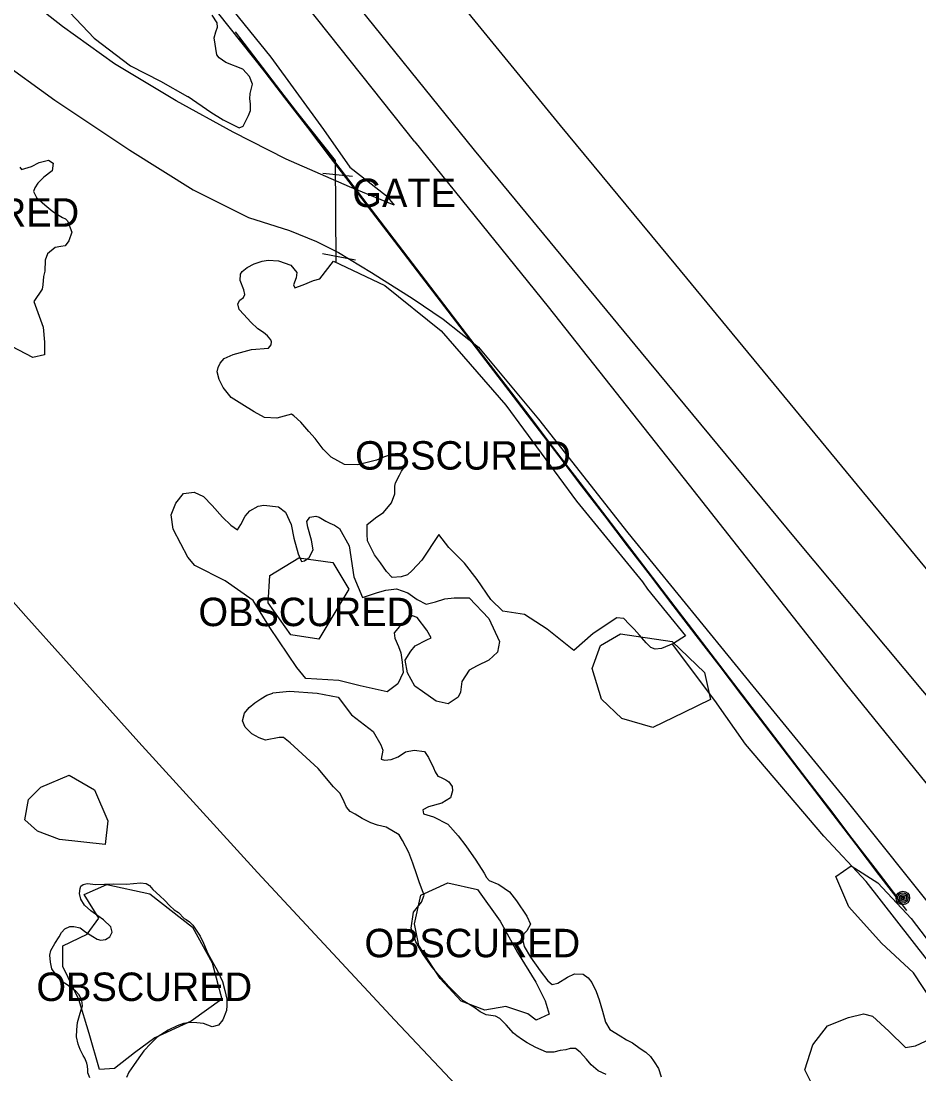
# Model space of a CAD drawing. Extents: x 368532 to 392481, y 10654822 to 10676899.
# Drawn here: x 376823.6 to 376981.3, y 10664159 to 10664343.9 of the extents above; entities that cross this region are included whole.
import ezdxf

# ---------------------------------------------------------------- set-up
doc = ezdxf.new("R2010")
doc.units = 0
for name, color, linetype in [('p_Catenary', 7, 'Continuous'), ('p_dtm obscured area', 7, 'Continuous'), ('p_railroad rr control', 7, 'Continuous'), ('p_road dirt road', 7, 'Continuous'), ('p_structure fence', 7, 'Continuous'), ('p_utility general pole', 7, 'Continuous'), ('p_veg woods', 7, 'Continuous')]:
    doc.layers.add(name, color=color, linetype=linetype)

msp = doc.modelspace()

# ---------------------------------------------------------------- linework, layer by layer
at = {"layer": 'p_Catenary'}
for points in [[(376861.25, 10664342.05), (376865.23, 10664336.84), (376869.21, 10664331.64), (376873.18, 10664326.44), (376877.16, 10664321.23), (376881.14, 10664316.03), (376885.12, 10664310.82), (376889.09, 10664305.62), (376893.07, 10664300.42), (376897.05, 10664295.21), (376901.02, 10664290.01), (376905, 10664284.8), (376908.98, 10664279.6), (376912.96, 10664274.4), (376916.93, 10664269.19), (376920.91, 10664263.99), (376924.89, 10664258.78), (376928.86, 10664253.58), (376932.84, 10664248.38), (376936.82, 10664243.17), (376940.8, 10664237.97), (376944.77, 10664232.76), (376948.75, 10664227.56), (376952.73, 10664222.36), (376956.7, 10664217.15), (376960.68, 10664211.95), (376964.66, 10664206.74), (376968.63, 10664201.54), (376972.61, 10664196.34), (376976.59, 10664191.13)], [(376978.33, 10664188.8), (376974.32, 10664194.05), (376970.3, 10664199.3), (376966.29, 10664204.54), (376962.27, 10664209.79), (376958.26, 10664215.04), (376954.25, 10664220.28), (376950.23, 10664225.53), (376946.22, 10664230.78), (376942.21, 10664236.02), (376938.19, 10664241.27), (376934.18, 10664246.52), (376930.16, 10664251.76), (376926.15, 10664257.01), (376922.14, 10664262.26), (376918.12, 10664267.5), (376914.11, 10664272.75), (376910.09, 10664277.99), (376906.08, 10664283.24), (376902.07, 10664288.49), (376898.05, 10664293.73), (376894.04, 10664298.98), (376890.03, 10664304.23), (376886.01, 10664309.47), (376882, 10664314.72), (376877.98, 10664319.97), (376873.97, 10664325.21), (376869.96, 10664330.46), (376865.94, 10664335.71), (376861.93, 10664340.95)], [(376861.99, 10664341), (376865.97, 10664335.79), (376869.96, 10664330.58), (376873.94, 10664325.37), (376877.93, 10664320.16), (376881.91, 10664314.95), (376885.9, 10664309.74), (376889.88, 10664304.53), (376893.87, 10664299.32), (376897.85, 10664294.11), (376901.84, 10664288.9), (376905.82, 10664283.69), (376909.81, 10664278.48), (376913.79, 10664273.27), (376917.78, 10664268.06), (376921.76, 10664262.86), (376925.75, 10664257.65), (376929.73, 10664252.44), (376933.72, 10664247.23), (376937.7, 10664242.02), (376941.69, 10664236.81), (376945.67, 10664231.6), (376949.66, 10664226.39), (376953.64, 10664221.18), (376957.63, 10664215.97), (376961.61, 10664210.76), (376965.6, 10664205.55), (376969.58, 10664200.34), (376973.57, 10664195.13), (376977.55, 10664189.92)], [(376862.46, 10664340.37), (376866.48, 10664335.1), (376870.51, 10664329.84), (376874.53, 10664324.58), (376878.55, 10664319.31), (376882.58, 10664314.05), (376886.6, 10664308.78), (376890.62, 10664303.52), (376894.65, 10664298.26), (376898.67, 10664292.99), (376902.69, 10664287.73), (376906.72, 10664282.46), (376910.74, 10664277.2), (376914.76, 10664271.94), (376918.79, 10664266.67), (376922.81, 10664261.41), (376926.83, 10664256.14), (376930.86, 10664250.88), (376934.88, 10664245.62), (376938.9, 10664240.35), (376942.92, 10664235.09), (376946.95, 10664229.82), (376950.97, 10664224.56), (376954.99, 10664219.29), (376959.02, 10664214.03), (376963.04, 10664208.77), (376967.06, 10664203.5), (376971.09, 10664198.24), (376975.11, 10664192.97), (376979.13, 10664187.71)]]:
    msp.add_lwpolyline(points, dxfattribs=at)
at = {"layer": 'p_dtm obscured area'}
for points in [[(376832.18, 10664345.46), (376836.43, 10664340.94), (376842.82, 10664336.09), (376848.09, 10664333.39), (376852.87, 10664330.69), (376852.99, 10664330.66), (376856.96, 10664327.94), (376859.14, 10664326.6), (376861.95, 10664325.17), (376862.62, 10664325.46), (376863.07, 10664326.26), (376863.56, 10664327.32), (376863.93, 10664328.19), (376863.91, 10664329.37), (376863.81, 10664330.28), (376863.87, 10664331.18), (376864.03, 10664331.93), (376864.15, 10664332.35), (376864.27, 10664332.87), (376863.76, 10664334.18), (376862.59, 10664335.48), (376859.57, 10664336.65), (376858.4, 10664337.49), (376858, 10664338.02), (376857.53, 10664341.01), (376857.85, 10664342.02), (376858.11, 10664342.88), (376858.04, 10664343.6), (376857.19, 10664344.98)], [(376823.38, 10664318.27), (376823.72, 10664317.87), (376825.46, 10664318.41), (376826.81, 10664319.07), (376828.44, 10664319.5), (376829.26, 10664318.99), (376829.11, 10664317.6), (376827.61, 10664316.52), (376826.58, 10664315.48), (376826.06, 10664314.64), (376825.81, 10664313.99), (376826.31, 10664312.92), (376827.77, 10664311.67), (376829.18, 10664310.48), (376829.99, 10664309.96), (376830.92, 10664309.45), (376831.4, 10664309.22), (376831.77, 10664308.83), (376832.51, 10664306.87), (376832.01, 10664305.35), (376831.36, 10664304.42), (376830.61, 10664304.33), (376829.59, 10664304.14), (376828.28, 10664303.03), (376827.84, 10664301.91), (376827.81, 10664299.97), (376827.55, 10664299.09), (376827.43, 10664297.61), (376827.33, 10664296.85), (376825.87, 10664294.66), (376827.51, 10664290.17), (376827.72, 10664287.55), (376827.72, 10664285.32), (376825.67, 10664284.83), (376821.97, 10664286.77)], [(376852.91, 10664249.75), (376851.68, 10664252.11), (376850.36, 10664254.71), (376850.01, 10664257.18), (376850.8, 10664259.25), (376852.17, 10664260.92), (376854.03, 10664261.21), (376855.69, 10664260.42), (376857.21, 10664258.85), (376859.03, 10664256.77), (376860.48, 10664255.4), (376861.65, 10664254.56), (376862.21, 10664255.51), (376862.97, 10664256.98), (376863.79, 10664257.91), (376865.28, 10664258.7), (376866.29, 10664258.88), (376868.86, 10664258.6), (376870.09, 10664257.69), (376871.04, 10664255.52), (376871.54, 10664253.13), (376872.32, 10664250.37), (376872.88, 10664249.03), (376873.38, 10664249.1), (376874.25, 10664249.72), (376874.94, 10664251.08), (376874.61, 10664252.76), (376874.01, 10664255.01), (376873.8, 10664256.03), (376874.37, 10664256.82), (376875.39, 10664256.97), (376875.98, 10664256.77), (376877.14, 10664256.1), (376877.86, 10664255.75), (376878.65, 10664255.39), (376879.56, 10664254.81), (376881.24, 10664251.75), (376882.06, 10664246.29), (376883.59, 10664242.68), (376886.22, 10664243.54), (376887.71, 10664243.95), (376889.58, 10664244.22), (376891.55, 10664243.52), (376893.21, 10664242.32), (376894.77, 10664241.53), (376896.43, 10664241.94), (376898.05, 10664242.44), (376899.68, 10664242.63), (376902.35, 10664242.64), (376905.77, 10664238.98), (376907.65, 10664234.95), (376907.31, 10664233.08), (376905.81, 10664231.66), (376903.74, 10664230.66), (376902.36, 10664229.92), (376901.06, 10664227.94), (376900.83, 10664226.05), (376900.42, 10664225.16), (376898.67, 10664224), (376896.52, 10664224.49), (376894.14, 10664226.18), (376892.78, 10664227.08), (376891.52, 10664229.43), (376891.08, 10664231.7), (376892.1, 10664233.27), (376892.85, 10664234.2), (376894.9, 10664235.24), (376895.65, 10664235.58), (376894.92, 10664236.96), (376893.22, 10664239.16), (376892.36, 10664239.45), (376891.37, 10664238.9), (376890.1, 10664237.6), (376889.15, 10664236.48), (376889.29, 10664235.54), (376889.9, 10664234.1), (376890.3, 10664232.95), (376890.55, 10664231.34), (376890.73, 10664229.5), (376889.82, 10664227.51), (376887.91, 10664226.1), (376883.17, 10664227.16), (376879.45, 10664228.08)], [(376879.45, 10664228.08), (376873.65, 10664228.48), (376872.06, 10664230.4), (376867.3, 10664237.39), (376864.37, 10664242.15), (376859.48, 10664245.58), (376854.16, 10664248.31), (376852.91, 10664249.75)], [(376926.39, 10664158.91), (376925.01, 10664159.52), (376923.77, 10664160.61), (376922.92, 10664161.62), (376921.83, 10664162.85), (376921.02, 10664163.45), (376920.09, 10664163.49), (376919.3, 10664163.26), (376918.32, 10664163.12), (376917.21, 10664162.83), (376915.89, 10664162.84), (376914.97, 10664163.25), (376914.04, 10664163.66), (376912.54, 10664164.48), (376911.68, 10664165.01), (376910.73, 10664165.67), (376910.09, 10664166.14), (376908.84, 10664167.65), (376907.73, 10664168.72), (376906.95, 10664169.16), (376906.13, 10664169.28), (376905.34, 10664169.41), (376904.25, 10664169.88), (376903.17, 10664170.71), (376901.28, 10664171.84), (376899.98, 10664173.14), (376898.76, 10664174.34), (376897.03, 10664176.35), (376895.83, 10664177.78), (376894.3, 10664179.91), (376893.55, 10664181.18), (376892.99, 10664182.18), (376892.17, 10664184.62), (376892.57, 10664187.41), (376893.93, 10664189.15), (376894.41, 10664190.39), (376893.61, 10664192.59), (376893.12, 10664193.95), (376892.44, 10664196.03), (376891.76, 10664197.89), (376890.65, 10664200.03), (376890.02, 10664200.97), (376887.73, 10664202.36), (376886.2, 10664202.72), (376885.06, 10664203.08), (376883.51, 10664203.85), (376882.32, 10664204.6), (376881.41, 10664205.07), (376880.76, 10664205.85), (376880.35, 10664206.77), (376879.93, 10664207.76), (376879.6, 10664208.32), (376878.49, 10664209.41), (376875.8, 10664212.62), (376870.86, 10664217.18), (376869.69, 10664218.11), (376868.97, 10664218.07), (376866.55, 10664217.65), (376865.45, 10664218.01), (376864.14, 10664218.75), (376862.96, 10664219.93), (376862.51, 10664221.03), (376862.89, 10664222.39), (376863.71, 10664223.35), (376864.67, 10664224.2), (376865.72, 10664224.91), (376866.8, 10664225.53), (376867.85, 10664225.9), (376867.86, 10664225.91)], [(376867.86, 10664225.91), (376870.79, 10664226.22), (376875.62, 10664225.89), (376879.3, 10664225.17), (376881.64, 10664222.08), (376885.46, 10664219.13), (376886.83, 10664216.78)], [(376886.83, 10664216.78), (376887.16, 10664215.87), (376886.89, 10664214.3), (376887.48, 10664214.13), (376888.62, 10664214.2), (376889.87, 10664214.71), (376891.17, 10664215.55), (376892.67, 10664215.87), (376894.48, 10664215.64), (376895.17, 10664214.6), (376896.05, 10664212.79), (376896.36, 10664212.09), (376896.83, 10664211.32), (376897.31, 10664211.1), (376898.21, 10664210.63), (376898.75, 10664210.3), (376899.34, 10664209.46), (376899.42, 10664208.71), (376899.04, 10664207.47), (376897.53, 10664206.53), (376895.19, 10664205.9), (376894.2, 10664205.4), (376894.3, 10664204.66), (376896.05, 10664204.14), (376898.61, 10664202.85), (376900.37, 10664200.85), (376901.77, 10664199.09), (376903.53, 10664196.54), (376904.94, 10664194.29), (376905.4, 10664193.52), (376905.83, 10664192.97), (376907.56, 10664192.3), (376909.39, 10664190.96), (376910.66, 10664189.42), (376912.49, 10664186.74), (376913.12, 10664185.32), (376912.49, 10664184.11), (376911.56, 10664183.2), (376912, 10664181.41), (376913.1, 10664179.5), (376914.83, 10664177.11), (376916.17, 10664175.37), (376916.92, 10664174.73), (376917.9, 10664174.93), (376919.6, 10664176), (376920.85, 10664176.61), (376922.35, 10664176.55), (376923.26, 10664175.88), (376923.9, 10664175.05), (376924.65, 10664173.48), (376925.15, 10664172.02), (376925.73, 10664170.05), (376926.29, 10664168.11), (376927.06, 10664166.78), (376928.83, 10664165.67), (376929.99, 10664164.98), (376931.01, 10664164.45), (376932.35, 10664163.47), (376933.39, 10664162.85), (376934.18, 10664162.05), (376934.81, 10664161.14), (376935.57, 10664159.95), (376936.08, 10664158.49)], [(376835.69, 10664158.29), (376835.34, 10664159.21), (376835.33, 10664159.72), (376835.28, 10664160.36), (376835.15, 10664160.88), (376834.8, 10664161.75), (376834.54, 10664162.23), (376833.98, 10664163.29), (376833.65, 10664164.23), (376833.38, 10664165.54), (376833.41, 10664166.74), (376833.56, 10664168.06), (376833.86, 10664169.28), (376834.2, 10664170.28), (376834.42, 10664170.94), (376834.31, 10664171.88), (376833.84, 10664172.92), (376833.17, 10664173.57), (376832.45, 10664174.07), (376831.69, 10664174.65), (376830.8, 10664175.22), (376830.07, 10664175.95), (376829.03, 10664177.48), (376828.81, 10664178.61), (376828.69, 10664179.84), (376828.83, 10664180.7), (376829.53, 10664181.93), (376830.29, 10664183.09), (376830.71, 10664183.84), (376831.33, 10664184.47), (376832.16, 10664184.92), (376832.9, 10664184.88), (376833.98, 10664184.64), (376835, 10664183.92), (376836.23, 10664183.16), (376836.98, 10664182.66), (376837.62, 10664182.5), (376838.47, 10664182.64), (376839.2, 10664183.1), (376839.61, 10664183.91), (376839.37, 10664184.82), (376838.1, 10664186.07), (376837.08, 10664186.75), (376835.85, 10664187.66), (376834.76, 10664188.63), (376834.1, 10664189.67), (376833.91, 10664190.67), (376833.98, 10664191.56), (376834.1, 10664191.98), (376834.53, 10664192.27), (376835.25, 10664192.42), (376836.77, 10664192.28), (376839.79, 10664192.38), (376842.14, 10664192.35), (376843.38, 10664192.47), (376844.62, 10664192.59), (376845.62, 10664192.45), (376846.15, 10664192.09), (376846.79, 10664191.38), (376847.36, 10664190.84), (376848.03, 10664190.23), (376848.83, 10664189.55), (376849.75, 10664188.54), (376850.49, 10664187.85), (376851.28, 10664187.36), (376852.26, 10664186.3), (376852.64, 10664186.12), (376853.23, 10664185.72), (376853.77, 10664185.14), (376854.49, 10664184.09), (376855.05, 10664183.17), (376855.64, 10664181.98), (376856.43, 10664180.13), (376857.32, 10664178.56), (376858.11, 10664177.11), (376859, 10664175.21), (376859.43, 10664173.68), (376859.76, 10664172.16), (376859.78, 10664171), (376859.68, 10664170.15), (376859.07, 10664168.49), (376858.29, 10664167.56), (376857.18, 10664167.27), (376855.69, 10664167.84), (376854.5, 10664167.99), (376853.37, 10664168.02), (376852.15, 10664167.86), (376851.06, 10664167.47), (376849.47, 10664166.66), (376847.52, 10664165.44), (376846.39, 10664164.36), (376845.19, 10664163.06), (376844.3, 10664161.82), (376843.34, 10664160.48), (376842.56, 10664159.3), (376842.12, 10664158.37)]]:
    msp.add_lwpolyline(points, dxfattribs=at)
msp.add_lwpolyline([(376867.11, 10664286.49), (376867.55, 10664287.08), (376867.63, 10664287.57), (376867.5, 10664287.94), (376866.93, 10664288.66), (376866.2, 10664289.24), (376865.22, 10664289.87), (376863.95, 10664291.07), (376862.76, 10664292.38), (376861.94, 10664293.24), (376861.7, 10664294.25), (376862.07, 10664294.88), (376862.67, 10664295.39), (376862.94, 10664295.89), (376862.76, 10664296.7), (376862.12, 10664298.34), (376862.16, 10664299.45), (376862.45, 10664299.94), (376863.35, 10664300.67), (376864.54, 10664301.28), (376865.95, 10664301.74), (376867.04, 10664301.94), (376868.81, 10664301.84), (376870.99, 10664301.06), (376872.06, 10664299.77), (376871.92, 10664298.85), (376871.45, 10664297.6), (376871.7, 10664297.09), (376873.15, 10664297.57), (376874.98, 10664298.34), (376876.08, 10664298.67), (376878.49, 10664301.75), (376887.54, 10664297.49), (376897.44, 10664289.49), (376908.79, 10664276.47), (376921.16, 10664259.63), (376932.79, 10664245.41), (376933.63, 10664244.13), (376940.31, 10664235.92), (376938.23, 10664234.6), (376936.13, 10664233.71), (376935.02, 10664233.58), (376934.27, 10664233.91), (376933.41, 10664234.7), (376932.25, 10664236.09), (376931.29, 10664237.14), (376930.46, 10664237.98), (376929.51, 10664238.97), (376928.3, 10664239.1), (376924.11, 10664236.37), (376920.74, 10664233.38), (376916.05, 10664237.12), (376912.03, 10664239.71), (376908.26, 10664240.27), (376906.11, 10664242.35), (376903.71, 10664245.83), (376901.52, 10664248.71), (376898.76, 10664251.47), (376897, 10664253.75), (376893.99, 10664249.22), (376892.3, 10664247.41), (376891.5, 10664246.69), (376890.36, 10664246.33), (376888.83, 10664246.2), (376887.81, 10664247.23), (376886.77, 10664248.76), (376885.73, 10664250.2), (376884.48, 10664252.62), (376884.4, 10664253.82), (376884.39, 10664255.53), (376886.09, 10664256.84), (376887.31, 10664257.61), (376888.71, 10664259.28), (376889.27, 10664260.88), (376889.3, 10664262.26), (376889.41, 10664262.82), (376890.12, 10664264.16), (376890.43, 10664264.88), (376891.44, 10664266.21), (376891.57, 10664266.54), (376890.92, 10664267.6), (376890.47, 10664267.84), (376889.73, 10664267.99), (376888.91, 10664267.87), (376887.27, 10664267.35), (376886.03, 10664266.79), (376882.78, 10664265.99), (376880.42, 10664266.05), (376878.07, 10664267.31), (376876.67, 10664268.76), (376875.28, 10664270.6), (376874.16, 10664271.84), (376872.76, 10664273.47), (376871.54, 10664274.61), (376871.12, 10664274.88), (376868.52, 10664274.18), (376866.36, 10664274.31), (376864.59, 10664275.32), (376862.4, 10664276.64), (376860.54, 10664277.82), (376859.09, 10664279.55), (376858.4, 10664280.96), (376858.05, 10664282.31), (376858.22, 10664283.08), (376858.57, 10664283.82), (376859.32, 10664284.65), (376860.87, 10664285.36), (376864.07, 10664286.25)], close=True, dxfattribs=at)
at = {"layer": 'p_railroad rr control'}
for points in [[(377036.19, 10664183.31), (377003.98, 10664222.16), (376983.49, 10664246.7), (376959.54, 10664275.78), (376938.64, 10664301.1), (376918.36, 10664325.61), (376897.36, 10664351.34), (376875.08, 10664379.1), (376855.56, 10664404.09), (376830.53, 10664436.17), (376807.76, 10664466.09), (376787.9, 10664493.02), (376769.57, 10664517.99), (376750.21, 10664544.9), (376737.88, 10664562.52)], [(376725.83, 10664554.96), (376750.46, 10664520.57), (376779.52, 10664480.27), (376807.42, 10664443.24), (376831.6, 10664411.51), (376854.58, 10664381.7), (376879.35, 10664350.8), (376903.21, 10664321.26), (376932.57, 10664285.71), (376959.62, 10664253.07), (376988.22, 10664218.79), (377015.82, 10664185.75), (377023.83, 10664175.77)], [(376923.44, 10664132.25), (376889.29, 10664168.43), (376865.15, 10664194.36), (376844.29, 10664217.26), (376824.46, 10664239.4), (376806.4, 10664259.78), (376786.56, 10664282.59), (376767.82, 10664304.13), (376751.87, 10664322.88), (376731.89, 10664346.59), (376713.33, 10664368.85), (376693.97, 10664392.44), (376673.53, 10664417.8), (376655.16, 10664440.34), (376637.31, 10664463.1), (376614.96, 10664492.3), (376607.16, 10664502.46)]]:
    msp.add_lwpolyline(points, dxfattribs=at)
at = {"layer": 'p_road dirt road'}
for p, q in [((376852.02, 10664356.75), (376867.49, 10664337.56)), ((376830.88, 10664342.95), (376818.2, 10664352.98)), ((376892.79, 10664322.72), (376873.93, 10664346.43)), ((376840.04, 10664336.42), (376830.88, 10664342.95)), ((376817.68, 10664338.55), (376829.53, 10664330.05)), ((376850.88, 10664329.92), (376840.04, 10664336.42)), ((376867.49, 10664337.56), (376876.73, 10664324.87)), ((376829.53, 10664330.05), (376842.72, 10664321.23)), ((376860.89, 10664324.43), (376850.88, 10664329.92)), ((376870.2, 10664319.67), (376860.89, 10664324.43)), ((376876.73, 10664324.87), (376881.39, 10664318.29)), ((376892.79, 10664322.72), (376916.23, 10664293.72)), ((376842.72, 10664321.23), (376853.86, 10664314.27)), ((376881.32, 10664314.8), (376870.2, 10664319.67)), ((376881.39, 10664318.29), (376887.79, 10664313.24)), ((376853.86, 10664314.27), (376863.57, 10664309.42)), ((376889.13, 10664311.62), (376881.32, 10664314.8)), ((376887.79, 10664313.24), (376889.13, 10664311.62)), ((376863.57, 10664309.42), (376870.75, 10664307.12)), ((376870.75, 10664307.12), (376875.5, 10664305.22)), ((376875.5, 10664305.22), (376879.38, 10664303.3)), ((376879.38, 10664303.3), (376885.2, 10664299.77)), ((376885.2, 10664299.77), (376892.47, 10664295.12)), ((376892.47, 10664295.12), (376897.76, 10664291.58)), ((376916.23, 10664293.72), (376940.99, 10664262.44)), ((376897.76, 10664291.58), (376904, 10664286.67)), ((376904, 10664286.67), (376914.49, 10664274.01)), ((376914.49, 10664274.01), (376930.2, 10664254.03)), ((376940.99, 10664262.44), (376968.4, 10664227.63)), ((376930.2, 10664254.03), (376952.15, 10664227.09)), ((376968.4, 10664227.63), (376996.74, 10664192.55)), ((376952.15, 10664227.09), (376968.28, 10664207.43)), ((376968.28, 10664207.43), (376985.51, 10664185.85))]:
    msp.add_line(p, q, dxfattribs=at)
at = {"layer": 'p_structure fence'}
for p, q in [((376878.83, 10664319.46), (376851.35, 10664354.07)), ((376878.94, 10664301.54), (376878.83, 10664319.46)), ((376876.65, 10664317.24), (376881.86, 10664316.71)), ((376876.55, 10664303.09), (376882.36, 10664302.01)), ((376945.48, 10664224.61), (376938.02, 10664234.51)), ((376950.87, 10664216.95), (376945.48, 10664224.61)), ((376964.66, 10664200.78), (376950.87, 10664216.95)), ((376972.07, 10664192.81), (376964.66, 10664200.78)), ((376992.02, 10664167.17), (376972.07, 10664192.81))]:
    msp.add_line(p, q, dxfattribs=at)
at = {"layer": 'p_utility general pole'}
for radius in [1.19, 0.901, 0.608, 0.337, 0.12]:
    msp.add_circle((376978.52, 10664189.91), radius, dxfattribs=at)
at = {"layer": 'p_veg woods'}
for points in [[(376875.9, 10664235.36), (376871.01, 10664236.13), (376867.05, 10664241.77), (376867.29, 10664246.55), (376872.39, 10664249.67), (376878.36, 10664248.82), (376881.21, 10664244.13)], [(376938.01, 10664234.98), (376943.69, 10664229.51), (376944.73, 10664224.76), (376940.02, 10664222.48), (376934.61, 10664219.87), (376929.16, 10664221.4), (376925.58, 10664224.84), (376923.95, 10664230.2), (376925.43, 10664234.26), (376928.94, 10664236.29)], [(376830.35, 10664200.16), (376826.51, 10664201.65), (376824.29, 10664203.62), (376824.95, 10664207.22), (376827.09, 10664209.39), (376832.04, 10664211.5), (376836.52, 10664208.92), (376838.86, 10664203.47), (376838.41, 10664199.27)], [(376840.02, 10664159.94), (376837.42, 10664159.78), (376835.56, 10664166.08), (376833.78, 10664172.06), (376830.95, 10664177.87), (376830.93, 10664181.48), (376835.23, 10664183.57), (376837.28, 10664186.38), (376834.73, 10664190.5), (376838.68, 10664192.28), (376846.26, 10664190.65), (376853.73, 10664184.75), (376857.17, 10664178.5), (376858.88, 10664172.12), (376853.52, 10664168.27), (376847.09, 10664165.35), (376843.55, 10664162.68)], [(376908.77, 10664170.85), (376905.09, 10664170.21), (376900.95, 10664171.76), (376897.24, 10664175.79), (376893.5, 10664181.55), (376892.72, 10664185.37), (376893.86, 10664190.39), (376898.57, 10664192.59), (376903.78, 10664191.37), (376907.77, 10664185.82), (376910.84, 10664180.33), (376914.02, 10664175.11), (376915.7, 10664171.82), (376916.36, 10664169.52), (376914.11, 10664168.44), (376912.66, 10664169.53)]]:
    msp.add_lwpolyline(points, close=True, dxfattribs=at)
for points in [[(376985.34, 10664169.21), (376980.38, 10664176.73), (376974.74, 10664181.94), (376969.03, 10664188.34), (376966.75, 10664193.67), (376969.43, 10664195.53), (376974.12, 10664192.59), (376979.99, 10664186.29), (376985.27, 10664179.4)], [(376984.37, 10664137.45), (376979.95, 10664139.39), (376976.62, 10664146.39), (376975.72, 10664149.2), (376971.9, 10664150.96), (376966.75, 10664152.65), (376963.35, 10664155.64), (376961.28, 10664159.74), (376962.72, 10664164.09), (376965.28, 10664167.42), (376968.96, 10664168.93), (376971.61, 10664169.58), (376973.18, 10664169.15), (376976.05, 10664166.53), (376978.95, 10664163.66), (376980.75, 10664163.95), (376985.03, 10664165.9)]]:
    msp.add_lwpolyline(points, dxfattribs=at)

# ---------------------------------------------------------------- texts
at = {"layer": 'p_dtm obscured area'}
for p in [(376794.07, 10664307.82), (376880.44, 10664265.14), (376852.92, 10664237.65), (376882.08, 10664179.49), (376824.46, 10664171.81)]:
    msp.add_text(' OBSCURED', height=5, dxfattribs=at).set_placement(p)
at = {"layer": 'p_structure fence'}
msp.add_text(' GATE', height=5, dxfattribs=at).set_placement((376879.96, 10664311.25))

doc.saveas('drawing.dxf')
